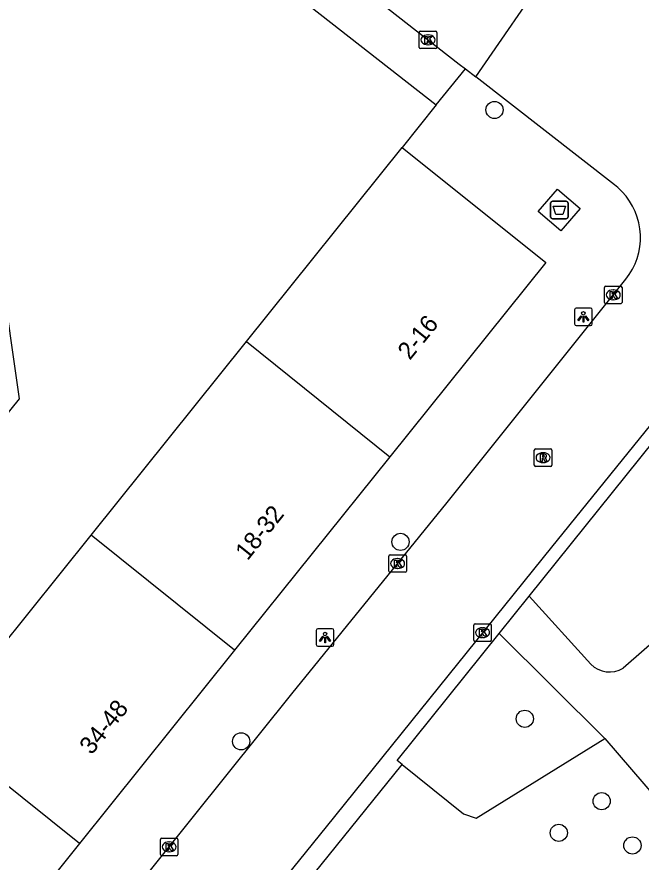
# Model space of a CAD drawing. Extents: x 159888 to 160757, y 384031 to 384746.
# Drawn here: x 160309.42 to 160344.93, y 384343.98 to 384392.1 of the extents above; entities that cross this region are included whole.
import ezdxf

# ---------------------------------------------------------------- set-up
doc = ezdxf.new("R2010")
doc.units = 0
for name, color, linetype in [('IMGEO_Afval_apart_plaats', 7, 'Continuous'), ('IMGEO_Boom', 7, 'Continuous'), ('IMGEO_Groenvoorziening', 7, 'Continuous'), ('IMGEO_Kolk', 7, 'Continuous'), ('IMGEO_Lichtpunt', 7, 'Continuous'), ('IMGEO_Pand', 7, 'Continuous'), ('IMGEO_Pand_nummerreeks', 7, 'Continuous'), ('IMGEO_Rijbaan_lokaal_open', 7, 'Continuous'), ('IMGEO_Rioolput', 7, 'Continuous'), ('IMGEO_Voetpad_gesloten', 7, 'Continuous'), ('IMGEO_Voetpad_open', 7, 'Continuous')]:
    doc.layers.add(name, color=color, linetype=linetype)

msp = doc.modelspace()

# ---------------------------------------------------------------- linework, layer by layer
at = {"layer": 'IMGEO_Afval_apart_plaats'}
for p, q in [((160339.786, 384380.707), (160339.786, 384381.507)), ((160339.786, 384381.507), (160339.786, 384380.707)), ((160339.886, 384381.607), (160340.676, 384381.607)), ((160340.676, 384381.607), (160339.886, 384381.607)), ((160340.776, 384381.507), (160340.776, 384380.707)), ((160340.776, 384380.707), (160340.776, 384381.507)), ((160340.676, 384380.607), (160339.886, 384380.607)), ((160339.886, 384380.607), (160340.676, 384380.607))]:
    msp.add_line(p, q, dxfattribs=at)
msp.add_lwpolyline([(160339.929, 384381.321), (160340.633, 384381.321), (160340.484, 384380.851), (160340.078, 384380.851), (160339.929, 384381.321)], dxfattribs=at)
for centre, start, end in [((160339.886, 384381.507), 90, 180), ((160339.886, 384381.507), 90, 180), ((160340.676, 384381.507), 0, 90), ((160340.676, 384381.507), 360, 90), ((160339.886, 384380.707), 180, 270), ((160339.886, 384380.707), 180, 270), ((160340.676, 384380.707), 270, 0), ((160340.676, 384380.707), 270, 0)]:
    msp.add_arc(centre, 0.1, start, end, dxfattribs=at)
at = {"layer": 'IMGEO_Boom'}
for centre in [(160336.595, 384386.805), (160331.246, 384362.212), (160338.316, 384352.144), (160322.179, 384350.858), (160342.69, 384347.452), (160340.251, 384345.649), (160344.44, 384344.933)]:
    msp.add_circle(centre, 0.489, dxfattribs=at)
at = {"layer": 'IMGEO_Groenvoorziening'}
msp.add_lwpolyline([(160331.336, 384349.545), (160334.832, 384346.722), (160335.546, 384346.476), (160342.877, 384351.012)], dxfattribs=at)
at = {"layer": 'IMGEO_Kolk'}
for p, q in [((160332.387, 384391.294), (160333.239, 384391.294)), ((160332.312, 384390.368), (160332.312, 384391.22)), ((160332.8, 384391.074), (160332.825, 384391.074)), ((160333.313, 384391.22), (160333.313, 384390.368)), ((160332.823, 384390.514), (160332.798, 384390.514)), ((160333.239, 384390.294), (160332.387, 384390.294)), ((160342.848, 384375.849), (160342.848, 384376.701)), ((160342.923, 384376.775), (160343.775, 384376.775)), ((160343.336, 384376.555), (160343.361, 384376.555)), ((160343.849, 384376.701), (160343.849, 384375.849)), ((160343.359, 384375.995), (160343.334, 384375.995)), ((160343.775, 384375.775), (160342.923, 384375.775)), ((160330.655, 384361.481), (160331.507, 384361.481)), ((160330.58, 384360.555), (160330.58, 384361.407)), ((160331.068, 384361.261), (160331.093, 384361.261)), ((160331.581, 384361.407), (160331.581, 384360.555)), ((160331.507, 384360.481), (160330.655, 384360.481)), ((160331.091, 384360.701), (160331.066, 384360.701)), ((160335.412, 384356.619), (160335.412, 384357.471)), ((160335.487, 384357.545), (160336.339, 384357.545)), ((160335.9, 384357.325), (160335.925, 384357.325)), ((160336.413, 384357.471), (160336.413, 384356.619)), ((160335.923, 384356.765), (160335.898, 384356.765)), ((160336.339, 384356.545), (160335.487, 384356.545)), ((160317.584, 384344.423), (160317.584, 384345.275)), ((160317.659, 384345.349), (160318.511, 384345.349)), ((160318.072, 384345.129), (160318.097, 384345.129)), ((160318.585, 384345.275), (160318.585, 384344.423)), ((160318.511, 384344.349), (160317.659, 384344.349)), ((160318.095, 384344.569), (160318.07, 384344.569))]:
    msp.add_line(p, q, dxfattribs=at)
for points in [[(160332.387, 384391.294), (160333.239, 384391.294)], [(160332.312, 384390.368), (160332.312, 384391.22)], [(160332.633, 384390.994), (160332.756, 384390.994), (160332.756, 384390.843), (160332.886, 384390.994), (160333.05, 384390.994), (160332.904, 384390.843), (160333.057, 384390.594), (160332.905, 384390.594), (160332.82, 384390.758), (160332.756, 384390.691), (160332.756, 384390.594), (160332.633, 384390.594), (160332.633, 384390.994)], [(160333.313, 384391.22), (160333.313, 384390.368)], [(160333.239, 384390.294), (160332.387, 384390.294)], [(160342.848, 384375.849), (160342.848, 384376.701)], [(160342.923, 384376.775), (160343.775, 384376.775)], [(160343.169, 384376.475), (160343.292, 384376.475), (160343.292, 384376.324), (160343.422, 384376.475), (160343.586, 384376.475), (160343.44, 384376.324), (160343.593, 384376.075), (160343.441, 384376.075), (160343.356, 384376.239), (160343.292, 384376.172), (160343.292, 384376.075), (160343.169, 384376.075), (160343.169, 384376.475)], [(160343.849, 384376.701), (160343.849, 384375.849)], [(160343.775, 384375.775), (160342.923, 384375.775)], [(160330.655, 384361.481), (160331.507, 384361.481)], [(160330.58, 384360.555), (160330.58, 384361.407)], [(160330.901, 384361.181), (160331.024, 384361.181), (160331.024, 384361.03), (160331.154, 384361.181), (160331.318, 384361.181), (160331.172, 384361.03), (160331.325, 384360.781), (160331.173, 384360.781), (160331.088, 384360.945), (160331.024, 384360.878), (160331.024, 384360.781), (160330.901, 384360.781), (160330.901, 384361.181)], [(160331.581, 384361.407), (160331.581, 384360.555)], [(160331.507, 384360.481), (160330.655, 384360.481)], [(160335.412, 384356.619), (160335.412, 384357.471)], [(160335.487, 384357.545), (160336.339, 384357.545)], [(160335.733, 384357.245), (160335.856, 384357.245), (160335.856, 384357.094), (160335.986, 384357.245), (160336.15, 384357.245), (160336.004, 384357.094), (160336.157, 384356.845), (160336.005, 384356.845), (160335.92, 384357.009), (160335.856, 384356.942), (160335.856, 384356.845), (160335.733, 384356.845), (160335.733, 384357.245)], [(160336.413, 384357.471), (160336.413, 384356.619)], [(160336.339, 384356.545), (160335.487, 384356.545)], [(160317.584, 384344.423), (160317.584, 384345.275)], [(160317.659, 384345.349), (160318.511, 384345.349)], [(160318.585, 384345.275), (160318.585, 384344.423)], [(160317.905, 384345.049), (160318.028, 384345.049), (160318.028, 384344.898), (160318.158, 384345.049), (160318.322, 384345.049), (160318.176, 384344.898), (160318.329, 384344.649), (160318.177, 384344.649), (160318.092, 384344.813), (160318.028, 384344.746), (160318.028, 384344.649), (160317.905, 384344.649), (160317.905, 384345.049)], [(160318.511, 384344.349), (160317.659, 384344.349)]]:
    msp.add_lwpolyline(points, dxfattribs=at)
for centre, start, end in [((160332.389, 384391.218), 91.552, 178.448), ((160332.389, 384391.218), 91.552, 178.448), ((160333.237, 384391.218), 1.552, 88.448), ((160333.237, 384391.218), 1.552, 88.448), ((160332.389, 384390.37), 181.552, 268.448), ((160332.389, 384390.37), 181.552, 268.448), ((160333.237, 384390.37), 271.552, 358.448), ((160333.237, 384390.37), 271.552, 358.448), ((160342.925, 384376.699), 91.552, 178.448), ((160342.925, 384376.699), 91.552, 178.448), ((160343.773, 384376.699), 1.552, 88.448), ((160343.773, 384376.699), 1.552, 88.448), ((160342.925, 384375.851), 181.552, 268.448), ((160342.925, 384375.851), 181.552, 268.448), ((160343.773, 384375.851), 271.552, 358.448), ((160343.773, 384375.851), 271.552, 358.448), ((160330.657, 384361.405), 91.552, 178.448), ((160330.657, 384361.405), 91.552, 178.448), ((160331.505, 384361.405), 1.552, 88.448), ((160331.505, 384361.405), 1.552, 88.448), ((160330.657, 384360.557), 181.552, 268.448), ((160330.657, 384360.557), 181.552, 268.448), ((160331.505, 384360.557), 271.552, 358.448), ((160331.505, 384360.557), 271.552, 358.448), ((160335.489, 384357.469), 91.552, 178.448), ((160335.489, 384357.469), 91.552, 178.448), ((160336.337, 384357.469), 1.552, 88.448), ((160336.337, 384357.469), 1.552, 88.448), ((160335.489, 384356.621), 181.552, 268.448), ((160335.489, 384356.621), 181.552, 268.448), ((160336.337, 384356.621), 271.552, 358.448), ((160336.337, 384356.621), 271.552, 358.448), ((160317.661, 384345.273), 91.552, 178.448), ((160317.661, 384345.273), 91.552, 178.448), ((160318.509, 384345.273), 1.552, 88.448), ((160318.509, 384345.273), 1.552, 88.448), ((160317.661, 384344.425), 181.552, 268.448), ((160317.661, 384344.425), 181.552, 268.448), ((160318.509, 384344.425), 271.552, 358.448), ((160318.509, 384344.425), 271.552, 358.448)]:
    msp.add_arc(centre, 0.0765, start, end, dxfattribs=at)
for centre, major_axis, ratio, start_param, end_param in [((160332.799, 384390.794), (-0.387, 0.002), 0.722429, 4.712389, 7.853982), ((160332.824, 384390.794), (-0.39, 0.002), 0.717154, 1.570796, 4.712389), ((160343.335, 384376.275), (-0.387, 0.002), 0.722429, 4.712389, 7.853982), ((160343.36, 384376.275), (-0.39, 0.002), 0.717154, 1.570796, 4.712389), ((160331.067, 384360.981), (-0.387, 0.002), 0.722429, 4.712389, 7.853982), ((160331.092, 384360.981), (-0.39, 0.002), 0.717154, 1.570796, 4.712389), ((160335.899, 384357.045), (-0.387, 0.002), 0.722429, 4.712389, 7.853982), ((160335.924, 384357.045), (-0.39, 0.002), 0.717154, 1.570796, 4.712389), ((160318.071, 384344.849), (-0.387, 0.002), 0.722429, 4.712389, 7.853982), ((160318.096, 384344.849), (-0.39, 0.002), 0.717154, 1.570796, 4.712389)]:
    msp.add_ellipse(centre, major_axis=major_axis, ratio=ratio, start_param=start_param, end_param=end_param, dxfattribs=at)
at = {"layer": 'IMGEO_Lichtpunt'}
for p, q in [((160341.153, 384375.427), (160341.153, 384374.62)), ((160341.153, 384375.427), (160341.153, 384374.62)), ((160342.055, 384375.522), (160341.247, 384375.522)), ((160342.055, 384375.522), (160341.247, 384375.522)), ((160342.149, 384374.62), (160342.149, 384375.427)), ((160342.149, 384374.62), (160342.149, 384375.427)), ((160341.247, 384374.526), (160342.055, 384374.526)), ((160341.247, 384374.526), (160342.055, 384374.526)), ((160326.456, 384357.175), (160326.456, 384356.368)), ((160326.456, 384357.175), (160326.456, 384356.368)), ((160327.358, 384357.27), (160326.55, 384357.27)), ((160327.358, 384357.27), (160326.55, 384357.27)), ((160327.452, 384356.368), (160327.452, 384357.175)), ((160327.452, 384356.368), (160327.452, 384357.175)), ((160326.55, 384356.274), (160327.358, 384356.274)), ((160326.55, 384356.274), (160327.358, 384356.274))]:
    msp.add_line(p, q, dxfattribs=at)
for points in [[(160341.527, 384375.091), (160341.566, 384375.063), (160341.378, 384374.801), (160341.34, 384374.828), (160341.527, 384375.091)], [(160341.629, 384375.043), (160341.676, 384375.043), (160341.676, 384374.721), (160341.629, 384374.721), (160341.629, 384375.043)], [(160341.739, 384375.063), (160341.777, 384375.09), (160341.964, 384374.828), (160341.925, 384374.8), (160341.739, 384375.063)], [(160326.83, 384356.839), (160326.869, 384356.811), (160326.681, 384356.549), (160326.643, 384356.576), (160326.83, 384356.839)], [(160326.932, 384356.791), (160326.979, 384356.791), (160326.979, 384356.469), (160326.932, 384356.469), (160326.932, 384356.791)], [(160327.042, 384356.811), (160327.08, 384356.838), (160327.267, 384356.576), (160327.228, 384356.548), (160327.042, 384356.811)]]:
    msp.add_lwpolyline(points, dxfattribs=at)
for centre in [(160341.652, 384375.225), (160326.955, 384356.973)]:
    msp.add_circle(centre, 0.0994, dxfattribs=at)
for centre, start, end in [((160341.247, 384375.427), 90, 180), ((160341.247, 384375.427), 90, 180), ((160342.055, 384375.427), 0, 90), ((160342.055, 384375.427), 0, 90), ((160341.247, 384374.62), 180, 270), ((160341.247, 384374.62), 180, 270), ((160342.055, 384374.62), 270, 0), ((160342.055, 384374.62), 270, 360), ((160326.55, 384357.175), 90, 180), ((160326.55, 384357.175), 90, 180), ((160327.358, 384357.175), 0, 90), ((160327.358, 384357.175), 0, 90), ((160326.55, 384356.368), 180, 270), ((160326.55, 384356.368), 180, 270), ((160327.358, 384356.368), 270, 0), ((160327.358, 384356.368), 270, 360)]:
    msp.add_arc(centre, 0.0946, start, end, dxfattribs=at)
at = {"layer": 'IMGEO_Pand'}
for points in [[(160322.485, 384373.614), (160331.348, 384384.66)], [(160331.348, 384384.66), (160339.51, 384378.112), (160330.647, 384367.065)], [(160313.649, 384362.6), (160322.485, 384373.614)], [(160322.485, 384373.614), (160330.647, 384367.065)], [(160330.647, 384367.065), (160321.811, 384356.051)], [(160304.813, 384351.587), (160313.649, 384362.6)], [(160321.811, 384356.051), (160313.649, 384362.6)], [(160321.811, 384356.051), (160312.974, 384345.038)], [(160312.974, 384345.038), (160304.813, 384351.587)], [(160312.974, 384345.038), (160304.138, 384334.024)]]:
    msp.add_lwpolyline(points, dxfattribs=at)
at = {"layer": 'IMGEO_Rijbaan_lokaal_open'}
for points in [[(160309.35, 384406.714), (160309.706, 384406.822), (160310.069, 384406.898), (160310.438, 384406.941), (160310.809, 384406.951), (160311.18, 384406.928), (160311.547, 384406.872), (160311.908, 384406.783), (160312.259, 384406.662), (160312.598, 384406.511), (160312.922, 384406.329), (160313.229, 384406.12), (160332.76, 384390.837), (160334.59, 384389.414), (160334.943, 384389.14)], [(160335.523, 384388.689), (160339.791, 384394.892)], [(160334.943, 384389.14), (160335.523, 384388.689)], [(160309.158, 384333.637), (160312.036, 384337.298), (160325.067, 384353.558), (160333.892, 384364.447), (160344.064, 384377.166), (160344.264, 384377.441), (160344.439, 384377.732), (160344.587, 384378.038), (160344.707, 384378.356), (160344.799, 384378.683), (160344.86, 384379.018), (160344.892, 384379.356), (160344.893, 384379.696), (160344.864, 384380.035), (160344.805, 384380.369), (160344.716, 384380.697), (160344.598, 384381.016), (160344.452, 384381.323), (160344.279, 384381.616), (160344.081, 384381.892), (160343.859, 384382.149), (160343.615, 384382.386), (160343.429, 384382.54), (160335.523, 384388.689)], [(160350.858, 384375.538), (160339.827, 384361.91), (160327.023, 384345.998), (160311.53, 384326.806), (160306.425, 384320.954), (160304.137, 384318.602), (160302.666, 384317.167), (160295.806, 384311.171), (160292.974, 384308.912), (160290.603, 384307.039)]]:
    msp.add_lwpolyline(points, dxfattribs=at)
at = {"layer": 'IMGEO_Rioolput'}
for p, q in [((160338.858, 384366.585), (160338.858, 384367.437)), ((160338.933, 384367.511), (160339.785, 384367.511)), ((160339.346, 384367.291), (160339.371, 384367.291)), ((160339.859, 384367.437), (160339.859, 384366.585)), ((160339.369, 384366.731), (160339.344, 384366.731)), ((160339.785, 384366.511), (160338.933, 384366.511))]:
    msp.add_line(p, q, dxfattribs=at)
for points in [[(160338.858, 384366.585), (160338.858, 384367.437)], [(160338.933, 384367.511), (160339.785, 384367.511)], [(160339.447, 384367.209), (160339.195, 384367.211), (160339.195, 384366.811)], [(160339.859, 384367.437), (160339.859, 384366.585)], [(160339.195, 384366.811), (160339.319, 384366.811), (160339.319, 384366.973), (160339.33, 384366.973)], [(160339.373, 384367.13), (160339.319, 384367.13), (160339.319, 384367.049)], [(160339.319, 384367.049), (160339.371, 384367.049)], [(160339.377, 384366.944), (160339.448, 384366.811), (160339.588, 384366.811), (160339.523, 384366.937)], [(160339.785, 384366.511), (160338.933, 384366.511)]]:
    msp.add_lwpolyline(points, dxfattribs=at)
for centre, radius, start, end in [((160338.935, 384367.435), 0.0765, 91.552, 178.448), ((160338.935, 384367.435), 0.0765, 91.552, 178.448), ((160339.446, 384367.099), 0.109, 350.3612, 89.416), ((160339.783, 384367.435), 0.0765, 1.552, 88.448), ((160339.783, 384367.435), 0.0765, 1.552, 88.448), ((160339.329, 384366.92), 0.0533, 26.0293, 88.6989), ((160339.355, 384367.238), 0.19, 274.7715, 282.9687), ((160339.379, 384367.034), 0.0964, 77.0061, 93.1865), ((160339.393, 384367.091), 0.0378, 276.6634, 79.6772), ((160339.444, 384367.099), 0.112, 277.5842, 350.9817), ((160339.428, 384366.884), 0.108, 29.5134, 73.7905), ((160338.935, 384366.587), 0.0765, 181.552, 268.448), ((160338.935, 384366.587), 0.0765, 181.552, 268.448), ((160339.783, 384366.587), 0.0765, 271.552, 358.448), ((160339.783, 384366.587), 0.0765, 271.552, 358.448)]:
    msp.add_arc(centre, radius, start, end, dxfattribs=at)
for centre, major_axis, ratio, start_param, end_param in [((160339.345, 384367.011), (-0.387, 0.002), 0.722429, 4.712389, 7.853982), ((160339.37, 384367.011), (-0.39, 0.002), 0.717154, 1.570796, 4.712389)]:
    msp.add_ellipse(centre, major_axis=major_axis, ratio=ratio, start_param=start_param, end_param=end_param, dxfattribs=at)
at = {"layer": 'IMGEO_Voetpad_gesloten'}
for points in [[(160305.331, 384399.94), (160309.555, 384370.356), (160296.731, 384354.466), (160285.238, 384339.872), (160269.53, 384337.932)], [(160339.079, 384381.016), (160340.17, 384382.3), (160341.465, 384381.199), (160340.374, 384379.915), (160339.079, 384381.016)], [(160355.833, 384365.438), (160343.916, 384355.023)], [(160336.865, 384357.004), (160338.572, 384359.13)], [(160342.066, 384355.247), (160338.572, 384359.13)], [(160336.865, 384357.004), (160342.877, 384351.012)], [(160342.877, 384351.012), (160346.601, 384346.671)]]:
    msp.add_lwpolyline(points, dxfattribs=at)
msp.add_arc((160343.138, 384356.349), 1.537, 225.7828, 300.4096, dxfattribs=at)
at = {"layer": 'IMGEO_Voetpad_open'}
for points in [[(160305.331, 384399.94), (160309.735, 384405.518), (160333.278, 384387.086)], [(160333.278, 384387.086), (160334.943, 384389.14)], [(160333.278, 384387.086), (160331.348, 384384.66)], [(160338.572, 384359.13), (160351.227, 384374.884)], [(160331.336, 384349.545), (160331.055, 384349.771), (160336.865, 384357.004)], [(160314.321, 384328.458), (160331.336, 384349.545)]]:
    msp.add_lwpolyline(points, dxfattribs=at)

# ---------------------------------------------------------------- texts
at = {"layer": 'IMGEO_Pand_nummerreeks'}
for s, rotation, p in [('2-16', 51.1155, (160331.777, 384372.519)), ('18-32', 51.3402, (160322.543, 384361.108)), ('34-48', 51.2007, (160313.672, 384350.046))]:
    msp.add_text(s, height=1, rotation=rotation, dxfattribs=at).set_placement(p)

doc.saveas('drawing.dxf')
